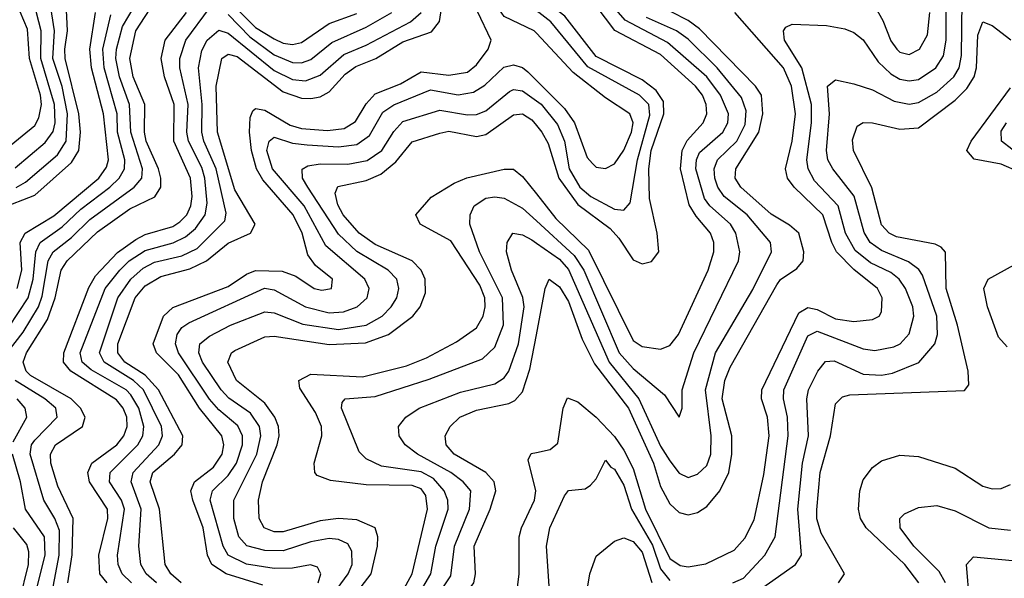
# Model space of a CAD drawing. Header units: inches. Extents: x 501365 to 657855, y 482276 to 547543.
# Tile 313 of 656: x 598877 to 601017, y 501240 to 502454. Entities that reach past the tile are written whole.
import ezdxf

# ---------------------------------------------------------------- set-up
doc = ezdxf.new("R2010")
doc.units = ezdxf.units.IN
doc.header["$MEASUREMENT"] = 0
doc.layers.add('A5590', color=7, linetype='Continuous')
doc.layers.add('A6500', color=7, linetype='Continuous')

msp = doc.modelspace()

# ---------------------------------------------------------------- linework, layer by layer
at = {"layer": 'A5590', "color": 5}
for points, elevation in [([(600000, 502425.1), (599995.4, 502430), (599930, 502461.3), (599909.5, 502490), (599883.6, 502610), (599879.2, 502650), (599892.1, 502810), (599877.8, 502890), (599889.6, 502910), (599910, 502937.6), (599930, 502941.9), (599950, 502930), (599970, 502908.4), (600000, 502866.1)], 2660), ([(599228.1, 501230), (599205.9, 501250), (599193.5, 501270), (599180.9, 501390), (599161.2, 501450), (599166.6, 501470), (599213.6, 501510), (599230.1, 501529.9), (599231.9, 501550), (599179, 501650), (599150, 501681.9), (599105.8, 501710), (599090.4, 501730), (599090.3, 501750), (599128, 501850), (599150, 501875.8), (599183.7, 501896.3), (599247.1, 501912.9), (599283.6, 501930), (599330, 501968.3), (599379.2, 501990), (599388.9, 502010), (599344.7, 502084.7), (599306.9, 502210), (599304, 502310), (599316.5, 502370), (599330, 502379.1), (599350, 502374.6), (599450, 502297.5), (599490, 502283.6), (599510, 502282.9), (599530, 502286.7), (599550, 502297.8), (599584.3, 502335.7), (599607.6, 502352.4), (599651, 502370), (599710, 502406.3), (599772, 502428), (599789.2, 502450.8), (599802, 502530)], 2720), ([(599290, 502538.3), (599390, 502437.5), (599430, 502412.4), (599450, 502403.1), (599470, 502400.2), (599490, 502404.8), (599550, 502445.9), (599610, 502467.8)], 2780), ([(598850, 501730), (598885, 501775), (598918.4, 501830), (598926.5, 501853.5), (598939.1, 501930), (598950, 501950), (598990, 501981.1), (599030, 502020.2), (599126.1, 502090), (599142.6, 502110), (599144, 502130), (599118.8, 502210), (599116.3, 502270), (599093.9, 502330), (599086.6, 502370), (599087.5, 502390), (599100.4, 502439.6), (599141.8, 502510)], 2840), ([(598982.1, 501230), (598991.1, 501291.1), (598993.7, 501370), (598959.9, 501440.1), (598945, 501490), (598944.6, 501510), (598955.3, 501530), (599013.7, 501570), (599019.8, 501590), (599009.5, 501610), (598989.2, 501630), (598901.1, 501681.1), (598891.3, 501690), (598884.7, 501710), (598892.5, 501730), (598937.7, 501802.3), (598954.6, 501850), (598967.6, 501910), (598980.2, 501930), (599046.6, 501993.4), (599116.6, 502043.4), (599170.8, 502069.2), (599183.7, 502090), (599184.3, 502110), (599178.8, 502130), (599151.9, 502190), (599148.2, 502210), (599149, 502270), (599123.8, 502330), (599116.7, 502370), (599129.9, 502430.1), (599181, 502510)], 2820), ([(598835.8, 502044.2), (598910, 502073.2), (598990, 502143.8), (599006.2, 502170), (599009.4, 502210), (599005.7, 502250), (598976, 502370), (598975.7, 502390), (598981.1, 502430), (598978.5, 502490)], 2920), ([(598847.3, 502172.7), (598910, 502224), (598919.3, 502240.7), (598924.4, 502270), (598922.6, 502290), (598898.9, 502370), (598894, 502434), (598870.7, 502490)], 2980), ([(598867.5, 502132.5), (598932.9, 502187.1), (598950, 502211.3), (598954.7, 502230), (598953.3, 502270), (598923.6, 502370), (598924, 502430), (598908.4, 502491.6)], 2960), ([(598870, 502089.5), (598890, 502101.4), (598959.2, 502160.8), (598978.3, 502190), (598981.4, 502250), (598969.4, 502309.4), (598949.2, 502370), (598952.8, 502430), (598943.5, 502490)], 2940), ([(599120.6, 501230), (599100.2, 501250), (599091.2, 501270), (599090, 501290), (599104.8, 501390), (599098.8, 501410), (599072.8, 501450), (599073.6, 501470), (599133.7, 501530), (599144.7, 501550), (599147.4, 501570), (599136.3, 501610), (599119, 501639), (599108.4, 501650), (599032.9, 501692.9), (599013.3, 501710), (599008.7, 501730), (599062.9, 501870), (599094.9, 501910), (599115.4, 501930), (599150, 501952.8), (599210.5, 501969.5), (599237.7, 501982.3), (599259.5, 502000.5), (599280.2, 502030), (599284.7, 502055.3), (599279.5, 502110), (599273, 502133), (599243.8, 502190), (599240.5, 502210), (599243.5, 502270), (599225.6, 502350), (599225, 502370), (599238.3, 502410), (599290, 502479.3)], 2760), ([(598853.7, 501786.3), (598895.5, 501850), (598906.5, 501890), (598912.1, 501950), (598921.9, 501970), (598970, 502004), (599010, 502042.6), (599073, 502090), (599093.7, 502110), (599105.1, 502130), (599106.1, 502150), (599090, 502210), (599089.2, 502250), (599060.9, 502350), (599058.2, 502390), (599075.4, 502464.6)], 2860), ([(598872, 501870), (598881.8, 501910), (598878.6, 501970), (598889.4, 501990), (598951.9, 502028.1), (599049, 502110), (599066.2, 502133.8), (599070.5, 502150), (599059.5, 502250), (599033.6, 502350), (599029.8, 502390), (599042.3, 502470)], 2880), ([(599067.1, 501230), (599051.6, 501250), (599049.3, 501290), (599069.2, 501370), (599068.2, 501390), (599029.4, 501450), (599025.5, 501470), (599033.8, 501490), (599088.3, 501530), (599103.9, 501550), (599110.7, 501570), (599110, 501590), (599102.5, 501610), (599087.8, 501627.8), (598988.4, 501690), (598972.2, 501710), (598973.4, 501730), (599027.5, 501872.5), (599042.2, 501897.8), (599090, 501948.4), (599130, 501976.8), (599150, 501987.3), (599210, 502004.9), (599225.3, 502014.7), (599240.2, 502030), (599249.4, 502050), (599252.4, 502070), (599248.2, 502110), (599212.1, 502190), (599213.2, 502270), (599191.8, 502330), (599184.7, 502370), (599193.4, 502410), (599239.6, 502470)], 2780), ([(599174.5, 501230), (599152.1, 501250), (599140.8, 501270), (599136.2, 501310), (599141.2, 501390), (599119.8, 501450), (599123.7, 501470), (599179.8, 501530), (599188, 501550), (599185.7, 501570), (599146.3, 501650), (599124.8, 501670), (599061.1, 501710), (599050.8, 501730), (599090.3, 501850), (599118.5, 501890), (599145.8, 501914.2), (599170, 501927.1), (599230, 501940.9), (599262.7, 501957.3), (599322.9, 502017.1), (599326.1, 502033.9), (599303.9, 502130), (599277.5, 502190), (599273.2, 502210), (599273.6, 502270), (599265.8, 502350), (599272.8, 502387.2), (599284.4, 502410), (599310, 502431.4), (599330, 502424.8), (599430, 502344.2), (599470, 502324), (599498.4, 502321.6), (599530, 502333.7), (599581.7, 502378.4), (599630, 502398.8), (599726.3, 502450), (599749.4, 502470)], 2740), ([(599405.4, 501225.4), (599325.9, 501250), (599294.9, 501270), (599285.1, 501290), (599276.3, 501350), (599253.8, 501410), (599249.1, 501430), (599256.9, 501450), (599298.4, 501481.6), (599317.2, 501510), (599321, 501530), (599316.8, 501550), (599268.2, 501610), (599222.4, 501682.4), (599174.8, 501730), (599167.4, 501750), (599190, 501810), (599210, 501828.7), (599330, 501874.5), (599370, 501901.5), (599390, 501909), (599447.4, 501907.4), (599477.1, 501897.1), (599516.9, 501870), (599533.6, 501866.4), (599554.7, 501870), (599556.9, 501890), (599519.8, 501919.8), (599503.2, 501943.2), (599490.9, 501990), (599471.5, 502030), (599405.9, 502105.9), (599392, 502130), (599380.8, 502170), (599376.6, 502210), (599378.3, 502241.7), (599383.9, 502256.1), (599390, 502261.5), (599410, 502257.4), (599465.3, 502225.3), (599490, 502217.8), (599546.4, 502213.6), (599582.1, 502217.9), (599607, 502233), (599630, 502271.5), (599650, 502293.4), (599705, 502315), (599750, 502341.1), (599810, 502333.5), (599850, 502340.4), (599870, 502356.2), (599895.5, 502390), (599901.8, 502410), (599872.2, 502472.2)], 2680), ([(599330, 502465.3), (599377.1, 502417.1), (599430, 502378.1), (599470, 502361.4), (599490, 502360.8), (599510, 502367.7), (599555.3, 502404.8), (599630, 502438.4), (599686.1, 502470)], 2760), ([(599526, 501230), (599531.7, 501250), (599524.4, 501264.4), (599509.4, 501269.4), (599470, 501262.3), (599430, 501261.3), (599370, 501270.9), (599330.3, 501290), (599319.6, 501310), (599291.1, 501410), (599296.4, 501430), (599330, 501463.3), (599348.2, 501490), (599361.5, 501530), (599361.2, 501550), (599351.5, 501571.5), (599310, 501606.5), (599290, 501629.5), (599222.5, 501730), (599215.6, 501750), (599219.8, 501770), (599230, 501785.2), (599244.6, 501795.4), (599409.4, 501870.6), (599430, 501867.2), (599498, 501830), (599550, 501817), (599580.6, 501819.4), (599610.9, 501830), (599632.5, 501850), (599636.6, 501870), (599627, 501890), (599542.8, 501962.8), (599495.4, 502050), (599426.8, 502130), (599414.3, 502170), (599419.5, 502190), (599430, 502199.2), (599470, 502186.3), (599502, 502182), (599570, 502177.7), (599610, 502183.1), (599637.3, 502202.7), (599666.7, 502253.3), (599690, 502269.4), (599770, 502302.1), (599830, 502291.3), (599863.5, 502296.5), (599888, 502312), (599929.1, 502350.9), (599950, 502356.1), (599970, 502350.1), (599981.3, 502341.3), (600000, 502322.5)], 2660), ([(599503.6, 501130), (599590.7, 501250), (599599.4, 501270), (599599, 501299), (599590, 501314.6), (599570, 501324.4), (599550, 501326.6), (599510, 501319.6), (599450, 501299.8), (599410, 501300.1), (599370.9, 501310.9), (599353.2, 501330), (599342.3, 501370), (599342.3, 501410), (599392.3, 501510), (599401.6, 501550), (599398.2, 501570), (599379, 501599), (599331.5, 501631.5), (599315, 501650), (599274.9, 501710), (599266.8, 501730), (599269.1, 501750), (599290, 501766.2), (599335.2, 501790), (599410, 501819.5), (599430, 501817.3), (599492.2, 501792.2), (599570, 501780.7), (599630, 501790), (599665.2, 501810), (599684.7, 501830), (599696.7, 501850), (599701.3, 501870), (599696.9, 501890), (599678.1, 501910), (599610.2, 501950.2), (599570, 501987.9), (599503.2, 502090), (599492.1, 502110), (599490.8, 502129.2), (599503.6, 502136.4), (599530, 502141.1), (599590, 502140.6), (599632, 502148), (599664.2, 502170), (599690, 502211.6), (599710, 502233), (599790, 502258), (599850, 502247.4), (599870, 502248.1), (599890, 502256), (599941.4, 502298.6), (599950, 502302.9), (599970, 502299.6), (600000, 502278.2)], 2640), ([(599549.3, 501130), (599640.9, 501250), (599655.1, 501310), (599655.7, 501330), (599650, 501349.8), (599610, 501366.9), (599570.2, 501370.2), (599530, 501364.7), (599450, 501340.9), (599430, 501341.1), (599408.6, 501350), (599397.8, 501370), (599396.4, 501410), (599404.7, 501450), (599436.6, 501530), (599441.2, 501550), (599439.5, 501570), (599431.4, 501590), (599410, 501620.6), (599348.3, 501670), (599329.6, 501710), (599337.8, 501730), (599344.8, 501735.2), (599410, 501765), (599430, 501766.2), (599550, 501748.6), (599628.4, 501751.6), (599678.8, 501770), (599731.6, 501810), (599747.4, 501830), (599759.2, 501860.8), (599758.4, 501890), (599750, 501910), (599730.1, 501930.1), (599650, 501965.4), (599614.8, 501990), (599580.3, 502030), (599568.4, 502051.6), (599562.6, 502077.4), (599568.6, 502091.4), (599630, 502104.5), (599661.7, 502118.3), (599694.4, 502145.6), (599730, 502188.7), (599790, 502207.9), (599810, 502211.7), (599870, 502200.5), (599890, 502204.5), (599950, 502247.9), (599970, 502249.7), (599990, 502236.5), (600000, 502224.4)], 2620), ([(599708.3, 501210), (599730.4, 501250), (599763.5, 501390), (599759.8, 501419.8), (599750, 501434.4), (599730, 501441.5), (599630, 501442.9), (599552.5, 501452.5), (599523.8, 501463.8), (599518.7, 501470), (599517.4, 501490), (599533.6, 501550), (599533.3, 501570), (599520.3, 501600.3), (599486.4, 501653.6), (599484.1, 501670), (599510, 501683.7), (599622.2, 501677.8), (599717.9, 501702.1), (599760.9, 501719.1), (599826.3, 501753.7), (599870, 501784.6), (599884.1, 501810), (599888.8, 501830), (599887.9, 501850), (599877.2, 501877.2), (599813.9, 501973.9), (599747.4, 502010), (599737.8, 502030), (599771.6, 502068.4), (599821.2, 502098.8), (599849.2, 502110.8), (599930, 502129.5), (599950, 502129.3), (599970, 502113.6), (600000, 502075.6)], 2580), ([(599741.3, 501198.7), (599770.4, 501250), (599781.2, 501310), (599808.4, 501390), (599807.8, 501410), (599799.7, 501430), (599776.6, 501456.6), (599750, 501471.1), (599663.7, 501483.7), (599630, 501499.4), (599615.1, 501515.1), (599576.3, 501610), (599577.7, 501622.3), (599584.7, 501630), (599650, 501635.5), (599766.8, 501673.2), (599883, 501717), (599910, 501742.2), (599928.7, 501791.3), (599926.2, 501850), (599876.5, 501950), (599855.5, 502010), (599856.3, 502030), (599864.8, 502050), (599890, 502066.2), (599910, 502069.1), (599930, 502066.4), (599970, 502045), (600000, 502017.4)], 2560), ([(599750.3, 501150), (599814.3, 501245.7), (599822.4, 501310), (599854.8, 501390), (599857.5, 501430), (599841.2, 501450), (599813.9, 501470), (599741.8, 501510), (599714.9, 501530), (599701.9, 501550), (599700.2, 501570), (599716.2, 501590), (599745.2, 501610), (599835.1, 501644.9), (599910, 501662.7), (599930, 501676), (599940.2, 501690), (599961.4, 501750), (599973.3, 501830), (599970.3, 501850.3), (599945.7, 501910), (599935, 501950), (599936.6, 501970), (599949.1, 501990), (599970, 501986.8), (599990, 501975.5), (600000, 501968.6)], 2540), ([(599999.9, 500910), (599955.9, 500955.9), (599912.2, 501032.2), (599826.7, 501126.7), (599816.6, 501150), (599820.2, 501170), (599863.9, 501230), (599868, 501250), (599864.9, 501310), (599899.9, 501390), (599912.1, 501430), (599908.6, 501450), (599890.5, 501470), (599821.6, 501510), (599803.8, 501530), (599801.7, 501550), (599812.8, 501570), (599833.7, 501590), (599870, 501605.8), (599940.2, 501619.8), (599953.5, 501626.5), (599970, 501645.1), (599985.7, 501694.3), (600000, 501769.1)], 2520), ([(598947.6, 501210), (598963.1, 501290), (598963.7, 501343.7), (598954, 501370), (598929.7, 501410), (598900.2, 501510), (598903.1, 501530), (598910, 501540.6), (598958.9, 501590), (598955.9, 501610), (598932.1, 501630), (598867.2, 501670)], 2840), ([(598863.5, 501536.5), (598892.7, 501590), (598889.4, 501610), (598872, 501630)], 2860), ([(598912.4, 501210), (598932.8, 501290), (598931.1, 501330), (598890, 501390), (598879.4, 501450), (598862.1, 501510)], 2860), ([(600000, 501110.1), (599964.2, 501164.2), (599955, 501190), (599962.6, 501250), (599962.9, 501330), (599967.7, 501350), (599996, 501410), (599998.7, 501430), (599982.4, 501497.6), (599988.5, 501511.5), (600000, 501513.8)], 2480), ([(598877.2, 501190), (598896.4, 501270), (598897.3, 501297.3), (598893.2, 501313.2), (598864.1, 501350)], 2880)]:
    msp.add_lwpolyline(points, dxfattribs=dict(at, elevation=elevation))
at = {"layer": 'A6500', "color": 5}
for points, elevation in [([(600000, 502017.4), (600082, 501942), (600103.1, 501910), (600180.1, 501730), (600210, 501696.4), (600278.7, 501638.7), (600310, 501590.4), (600317, 501610), (600316.7, 501650), (600342.2, 501730), (600439.3, 501930), (600441.8, 501950), (600433.7, 501990), (600421.6, 502010), (600376.7, 502050), (600365.5, 502065.5), (600346.6, 502130), (600347.6, 502150), (600354.4, 502165.6), (600405.2, 502210), (600416.3, 502230), (600417.4, 502250), (600400.2, 502290), (600370, 502330), (600284.7, 502404.7), (600193.1, 502453.1), (600109.3, 502550)], 2560), ([(600427.1, 501230), (600450, 501240.6), (600496.5, 501290), (600518.5, 501330), (600547.4, 501550), (600545.6, 501590), (600536.6, 501630), (600537.7, 501650), (600590, 501766.9), (600610, 501776.9), (600710, 501738.5), (600735.4, 501735.4), (600776.7, 501743.3), (600790.3, 501750), (600810, 501771.6), (600819.9, 501810), (600817.8, 501830), (600802.2, 501870), (600788.4, 501890), (600770, 501905), (600725.7, 501925.7), (600692.3, 501952.3), (600671.7, 501990), (600656, 502050), (600604.2, 502104.2), (600590.2, 502130), (600587.9, 502150), (600597.9, 502230), (600597.7, 502270), (600576.8, 502350), (600538.8, 502410), (600536.9, 502430), (600541.9, 502438.1), (600555.7, 502444.3), (600630, 502441.8), (600670, 502434.7), (600690, 502426.3), (600710, 502410.7), (600742.4, 502362.4), (600770, 502336.4), (600790, 502325.4), (600810, 502321.1), (600830, 502324.6), (600867.8, 502350), (600884.2, 502375.8), (600890, 502410), (600890.6, 502550)], 2460), ([(600000, 502224.4), (600012, 502210), (600025.3, 502185.3), (600048.7, 502110), (600090, 502052.6), (600160.3, 502000.3), (600179.5, 501979.5), (600210, 501932.1), (600230, 501923.8), (600250, 501928.8), (600266.1, 501950), (600262.2, 501990), (600245.8, 502065.8), (600244.2, 502130), (600249.4, 502170), (600277.1, 502250), (600276.3, 502276.3), (600260.4, 502300.4), (600230, 502323.9), (600130, 502374.4), (600062.1, 502462.1), (600000.6, 502510), (600000, 502510.8)], 2620), ([(600000, 501769.1), (600019.2, 501870), (600027.9, 501890), (600050, 501873.8), (600070, 501841.5), (600099.6, 501759.6), (600126.4, 501706.4), (600199.8, 501610), (600254.8, 501490), (600270, 501439.9), (600290, 501402.2), (600310, 501382.9), (600330, 501377.9), (600350, 501382.7), (600370, 501396.4), (600398.5, 501430), (600418.5, 501470), (600424.9, 501510), (600424.6, 501550), (600403.9, 501630), (600409.6, 501670), (600421.3, 501698.7), (600522.2, 501877.8), (600530.5, 501889.5), (600566.2, 501913.8), (600579.3, 501930), (600581.2, 501950), (600570, 501990.5), (600550, 502007.9), (600510, 502031.9), (600444.1, 502090), (600431.8, 502110), (600433.3, 502130), (600483.4, 502210), (600492.2, 502250), (600488.9, 502290), (600476.3, 502310), (600354.2, 502434.2), (600330, 502452.6), (600255.8, 502490)], 2520), ([(600000, 502075.6), (600042.2, 502022.2), (600113, 501953), (600210, 501756.9), (600230, 501744), (600270, 501737.8), (600290, 501745.8), (600308.5, 501770), (600373.4, 501910), (600385.5, 501950), (600385.4, 501970), (600378.5, 501990), (600346.9, 502026.9), (600331.9, 502051.9), (600312.9, 502130), (600316.7, 502170), (600327.9, 502192.1), (600362.5, 502230), (600370.4, 502250), (600368.9, 502270), (600361, 502290), (600345.4, 502310), (600270, 502379), (600170.6, 502430.6), (600130, 502484.8)], 2580), ([(600450, 501190.5), (600563, 501270), (600576, 501290), (600567.7, 501390), (600578.5, 501490), (600591.1, 501550), (600587.4, 501630), (600591.5, 501650), (600611.5, 501690), (600628.4, 501711.6), (600647.3, 501712.7), (600710, 501683.5), (600750, 501681.9), (600774.1, 501685.9), (600831.2, 501708.8), (600865.6, 501750), (600871.6, 501770), (600870, 501810), (600839.1, 501899.1), (600831.1, 501911.1), (600808.2, 501928.2), (600750, 501952.5), (600725.2, 501970), (600711.9, 501991.9), (600690.8, 502070.8), (600644, 502130), (600633.4, 502150), (600630, 502170), (600636.7, 502250), (600632.2, 502310), (600650, 502323.6), (600690, 502315), (600730, 502301.9), (600777.4, 502277.4), (600810, 502270.6), (600830, 502274.2), (600870, 502296.5), (600907.2, 502330), (600918.8, 502350), (600923.8, 502376.2), (600925.4, 502494.6)], 2440), ([(600730, 502492.2), (600752.9, 502452.9), (600770, 502408.4), (600783.1, 502390), (600790, 502383.8), (600810, 502379), (600832.7, 502390), (600850, 502421.1), (600855.1, 502470)], 2480), ([(600000, 502278.2), (600010.7, 502270.7), (600046.2, 502226.2), (600060.8, 502190), (600071.2, 502130), (600094.7, 502090), (600118.4, 502070), (600170, 502042.7), (600190, 502040.3), (600203.5, 502056.5), (600219.4, 502150), (600246.6, 502246.6), (600244.2, 502270), (600223.9, 502290), (600111.6, 502351.6), (600031.7, 502450), (600005.3, 502470), (600000, 502472.7)], 2640), ([(600000, 501513.8), (600030, 501520.1), (600046.5, 501533.5), (600058, 501610), (600067.5, 501632.5), (600090, 501623.5), (600130, 501590.3), (600170, 501547.9), (600190, 501518.8), (600210, 501478.5), (600237, 501390), (600290, 501283), (600312.5, 501267.5), (600330, 501265), (600368.3, 501271.7), (600430, 501301.1), (600452.9, 501327.1), (600473, 501367), (600494.3, 501465.7), (600505.9, 501550), (600502.1, 501590), (600488.8, 501630), (600489.7, 501650), (600570, 501816.9), (600590, 501828.6), (600610, 501824.3), (600650, 501804.3), (600690, 501798.2), (600730, 501802.5), (600744.5, 501810), (600750, 501819), (600751.5, 501850), (600741.2, 501870), (600690, 501911), (600652.4, 501950), (600641.6, 501970), (600622.6, 502030), (600560.4, 502090), (600545.7, 502110), (600541.1, 502130), (600555.7, 502190), (600563.2, 502250), (600554.5, 502310), (600537, 502350), (600431.1, 502470)], 2480), ([(600000, 501968.6), (600050, 501934), (600070, 501911.3), (600158.4, 501710), (600222.5, 501630), (600270, 501527.3), (600290, 501495.2), (600310, 501468.9), (600330, 501458.9), (600350, 501466.6), (600370, 501485.1), (600379.2, 501510), (600379.8, 501550), (600367.4, 501650), (600389, 501730), (600470, 501867.5), (600511.1, 501950), (600509, 501970), (600457.9, 502030), (600408.2, 502070), (600394.1, 502090), (600387.4, 502110), (600386, 502130), (600393.7, 502150), (600435.4, 502190), (600453.8, 502226.2), (600456.1, 502256.1), (600445.5, 502285.5), (600392.8, 502350), (600330, 502412.2), (600304.6, 502430), (600239.3, 502459.3)], 2540), ([(600656.3, 501230), (600669.8, 501250), (600618.4, 501338.4), (600609.6, 501369.6), (600609.1, 501389.1), (600616.9, 501470), (600639.3, 501550), (600650, 501619), (600665.4, 501634.6), (600681.3, 501638.7), (600930, 501648.3), (600939.4, 501660.6), (600938.5, 501690), (600914.9, 501790), (600890.4, 501870), (600888.8, 501948.8), (600879.7, 501959.7), (600866.4, 501966.4), (600782.1, 501982.1), (600766.4, 501990), (600750, 502008.3), (600729.2, 502089.2), (600689.3, 502170), (600686.5, 502193.5), (600697.2, 502222.8), (600710, 502230.9), (600730, 502230.4), (600790, 502216.3), (600830, 502219.6), (600910, 502279.2), (600935.3, 502304.7), (600950.9, 502330), (600956.6, 502350), (600959.3, 502420.7), (600970, 502449.5), (600990, 502442.1), (601030.7, 502410.7)], 2420), ([(600000, 502322.5), (600061, 502261), (600082.7, 502230), (600110, 502154.8), (600121.7, 502141.7), (600130, 502133.9), (600150, 502130.7), (600170, 502140.8), (600190, 502170.6), (600206.4, 502210), (600210.3, 502230.3), (600203, 502250), (600150, 502284.3), (600079.8, 502339.8), (600000, 502425.1)], 2660), ([(601050, 502122.9), (601010, 502140.5), (600951.4, 502151.4), (600935, 502170), (600944.5, 502190), (601030, 502306.5)], 2380), ([(601077.9, 502137.9), (601010.3, 502190), (601010, 502211.7), (601021.6, 502230)], 2360), ([(601023, 501743), (601004.2, 501764.2), (600980.2, 501830), (600972.4, 501870), (600981.6, 501890), (601038.3, 501921.8)], 2380), ([(600029.6, 501190), (600021.9, 501310), (600029.5, 501350), (600060.8, 501419.3), (600070, 501430.8), (600105.8, 501434.2), (600117.8, 501442.2), (600130, 501456), (600150, 501496.9), (600161.4, 501481.4), (600170, 501477), (600190, 501442.3), (600207, 501390), (600252, 501312), (600270, 501260.4), (600290, 501235)], 2460), ([(600830.9, 501230), (600800.2, 501270), (600716.4, 501350), (600704.3, 501370), (600700.2, 501390), (600702.8, 501430), (600710, 501454.3), (600730, 501481.2), (600750, 501495.1), (600790, 501507.7), (600830, 501504.6), (600910, 501479.2), (600970, 501440.3), (600990, 501434.7), (601010, 501435.5), (601030, 501443.6)], 2380), ([(600888.9, 501230), (600875.1, 501255.1), (600819.9, 501310), (600790.5, 501350), (600789.9, 501370), (600800, 501380), (600830, 501394), (600870, 501398.3), (600910, 501386.5), (600982.8, 501350), (601030, 501344.7)], 2360), ([(600102.9, 501170), (600116.1, 501250), (600130, 501288), (600170, 501320.7), (600190, 501328.2), (600210, 501320.1), (600230, 501297.1), (600250.7, 501230.7)], 2440), ([(601050, 500681.6), (600950, 500759.7), (600809.5, 500830), (600770, 500863.9), (600712.4, 500930), (600662.7, 500970), (600651.9, 500990), (600675.8, 501004.2), (600750, 501020.2), (600847.1, 501052.9), (600874.2, 501065.8), (600896.7, 501083.3), (600916.9, 501110), (600933.4, 501150), (600941.3, 501190), (600934.2, 501270), (600950, 501286.8), (601050, 501277)], 2340)]:
    msp.add_lwpolyline(points, dxfattribs=dict(at, elevation=elevation))

doc.saveas('drawing.dxf')
